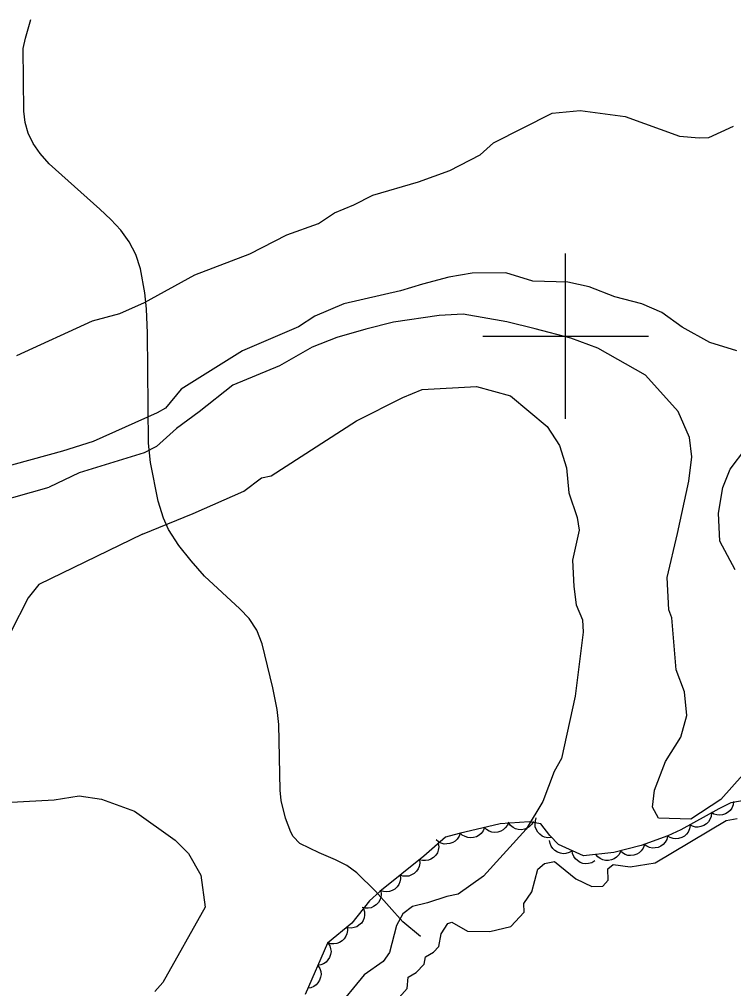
# Model space of a CAD drawing. Extents: x 336540 to 340074, y 5572036 to 5573747.
# Drawn here: x 336934 to 337020.3, y 5573321.1 to 5573438.3 of the extents above; entities that cross this region are included whole.
import ezdxf

# ---------------------------------------------------------------- set-up
doc = ezdxf.new("R2010")
doc.units = 0
for name, color, linetype in [('Niveau 2', 7, 'Continuous'), ('Niveau 22', 7, 'Continuous'), ('Niveau 4', 7, 'Continuous'), ('Niveau 44', 7, 'Continuous'), ('Niveau 61', 7, 'Continuous')]:
    doc.layers.add(name, color=color, linetype=linetype)

msp = doc.modelspace()

# ---------------------------------------------------------------- linework, layer by layer
at = {"layer": 'Niveau 2'}
for points in [[(336933.7, 5573397.66), (336942.81, 5573401.86), (336946.14, 5573402.72), (336949.11, 5573404.05), (336955.21, 5573407.42), (336961.85, 5573409.96), (336966.31, 5573412.24), (336970.13, 5573413.62), (336972.09, 5573414.9), (336974.41, 5573415.87), (336976.71, 5573417.02), (336982.23, 5573418.65), (336986.03, 5573420.03), (336989.68, 5573421.9), (336991.29, 5573423.35), (336998.38, 5573426.94), (337001.76, 5573427.28), (337007.21, 5573426.55), (337013.75, 5573424.16), (337016.15, 5573423.95), (337017.33, 5573424), (337020.31, 5573425.36)], [(337020.68, 5573398.22), (337017.42, 5573399.24), (337014.09, 5573401.09), (337011.64, 5573402.84), (337009.22, 5573403.91), (337005.97, 5573404.76), (337002.85, 5573405.96), (337000.28, 5573406.5), (336996.03, 5573406.62), (336992.78, 5573407.65), (336988.71, 5573407.62), (336985.87, 5573407.13), (336982.7, 5573406.28), (336980.04, 5573405.46), (336973.18, 5573403.91), (336969.69, 5573402.4), (336967.73, 5573401.11), (336960.94, 5573398.2), (336953.55, 5573393.58), (336951.64, 5573391.27), (336950.65, 5573390.72), (336942.89, 5573387.26), (336939.21, 5573386.07), (336931.39, 5573383.95)], [(337013.62, 5573390.89), (337009.66, 5573395.28), (337003.89, 5573398.54), (337000.62, 5573399.74), (336996.33, 5573400.87), (336992.91, 5573401.72), (336987.62, 5573402.64), (336984.74, 5573402.49), (336979.2, 5573401.7), (336975.86, 5573400.84), (336972.37, 5573399.82), (336969.38, 5573398.64), (336965.41, 5573396.4), (336959.8, 5573394.08), (336955.73, 5573390.83), (336952.96, 5573388.81), (336950.54, 5573386.65), (336949.05, 5573385.89), (336941.21, 5573383.47), (336937.58, 5573381.75)], [(336948.88, 5573376.04), (336955, 5573378.56), (336961.12, 5573381.25), (336963.24, 5573382.88), (336964.41, 5573383.12), (336974.75, 5573389.75), (336980.35, 5573392.59), (336982.68, 5573393.55), (336989.25, 5573393.89), (336993.36, 5573392.76), (336997.78, 5573389.08), (336999.27, 5573386.76), (337000.09, 5573384.08), (337000.41, 5573381.04), (337001.4, 5573378.07), (337001.66, 5573376.55), (337000.82, 5573372.92), (337000.98, 5573369.72), (337001.26, 5573367.52), (337002.03, 5573365.7), (337002.11, 5573364.19), (337001.16, 5573356.49), (336999.52, 5573348.94), (336998.6, 5573347.38), (336997.26, 5573343.73), (336995.22, 5573340.4), (336990.09, 5573334.71), (336987.01, 5573332.52), (336985.66, 5573332.26), (336983.33, 5573331.49), (336981.49, 5573331.05), (336980.35, 5573330.14), (336979.58, 5573328.74), (336978.73, 5573325.48), (336977.94, 5573324.41), (336975.65, 5573322.77), (336972.15, 5573318.53)], [(337022.75, 5573348.45), (337018.75, 5573344), (337015.14, 5573341.6), (337011.24, 5573341.72), (337010.49, 5573343.06), (337010.73, 5573345.09), (337012.07, 5573348.56), (337013.94, 5573351.53), (337014.64, 5573354.12), (337014.35, 5573356.98), (337013.37, 5573359.66), (337012.85, 5573365.93), (337012.46, 5573366.9), (337012.27, 5573370.8), (337013.52, 5573376.13), (337014.89, 5573382.48), (337015.24, 5573385.39), (337014.97, 5573387.75), (337013.62, 5573390.89)], [(337020.51, 5573371.76), (337018.65, 5573375.21), (337018.49, 5573378.61), (337018.99, 5573381.69), (337019.89, 5573383.92), (337021.79, 5573386.4)], [(336846.54, 5573358.22), (336856.55, 5573361.27), (336863.84, 5573364.35), (336867.47, 5573366.41), (336871.11, 5573367.62), (336877.98, 5573368.82), (336885.1, 5573368.84), (336887.29, 5573368.96), (336889.46, 5573369.59), (336892.08, 5573371.25), (336896.07, 5573372.81), (336899.07, 5573373.3), (336903.39, 5573375.39), (336911.23, 5573377.49), (336922.34, 5573378.4), (336928.73, 5573379.23), (336937.58, 5573381.75)], [(336948.88, 5573376.04), (336936.34, 5573369.95), (336935.05, 5573368.36), (336932.9, 5573364.18), (336930.66, 5573361.7), (336928.71, 5573360.06), (336926.57, 5573358.93), (336924.07, 5573358.12), (336918.79, 5573355.47), (336913.95, 5573354.03), (336912.32, 5573353.1), (336911.05, 5573351.68), (336908.68, 5573348.18), (336905.97, 5573345.14), (336897.98, 5573339.14), (336892.73, 5573335.8), (336884.17, 5573331.13), (336875.25, 5573327.11), (336870.89, 5573326.2), (336857.72, 5573325.69), (336849.98, 5573324.8)], [(336860.56, 5573319.4), (336865.53, 5573322.03), (336871.38, 5573323.33), (336876.69, 5573325.14), (336879.69, 5573326.32), (336882.02, 5573326.94), (336894.05, 5573333.17), (336902.55, 5573335.64), (336904.93, 5573335.76), (336907.92, 5573336.6), (336916.1, 5573341.93), (336919.75, 5573343.66), (336923.46, 5573344), (336927.04, 5573343.34), (336938.18, 5573343.92), (336941.21, 5573344.42), (336943.93, 5573344.04), (336947.9, 5573342.55), (336952.81, 5573339.07), (336954.42, 5573337.46), (336955.92, 5573334.82), (336956.44, 5573330.95), (336951.34, 5573321.86), (336950.37, 5573320.78)]]:
    msp.add_lwpolyline(points, dxfattribs=at)
at = {"layer": 'Niveau 22'}
msp.add_lwpolyline([(336982.45, 5573327.43), (336980.34, 5573329.21), (336977.01, 5573332.89), (336974.79, 5573335.12), (336973.55, 5573336), (336972.21, 5573336.7), (336970.2, 5573337.53), (336967.87, 5573338.66), (336967.06, 5573339.51), (336966.79, 5573340.03), (336966.17, 5573341.74), (336965.62, 5573343.86), (336965.52, 5573345.11), (336965.36, 5573353.05), (336965.13, 5573354.84), (336964.61, 5573357.48), (336963.35, 5573362.78), (336962.67, 5573364.43), (336961.75, 5573365.85), (336960.62, 5573367.04), (336956.35, 5573370.98), (336954.73, 5573372.81), (336953.26, 5573374.68), (336952.02, 5573376.63), (336951.42, 5573377.98), (336950.77, 5573380.06), (336949.85, 5573384.7), (336949.58, 5573387.06), (336949.48, 5573400.37), (336949.36, 5573403.29), (336949.14, 5573405.24), (336948.62, 5573408.11), (336948.07, 5573409.86), (336947.27, 5573411.41), (336946.25, 5573412.81), (336945.06, 5573414.11), (336943.73, 5573415.35), (336937.58, 5573420.83), (336936.49, 5573422.06), (336935.67, 5573423.26), (336935.07, 5573424.51), (336934.69, 5573425.83), (336934.51, 5573427.18), (336934.46, 5573434.76), (336934.73, 5573436.01), (336935.39, 5573438.28)], dxfattribs=at)
at = {"layer": 'Niveau 4'}
msp.add_lwpolyline([(336979.88, 5573320.06), (336980.86, 5573321.13), (336980.96, 5573322.5), (336981.96, 5573323.05), (336982.91, 5573324.09), (336983.06, 5573324.96), (336984.04, 5573325.51), (336984.69, 5573326.22), (336984.96, 5573327.76), (336985.75, 5573328.98), (336986.26, 5573329.16), (336988.16, 5573328.06), (336990.86, 5573328.01), (336993.38, 5573328.63), (336994.99, 5573330.38), (336994.95, 5573331.41), (336995.91, 5573332.82), (336996.63, 5573335.56), (336997.44, 5573336.26), (336998.64, 5573336.49), (337001.25, 5573334.39), (337003.16, 5573333.45), (337004.5, 5573333.51), (337005.15, 5573334.22), (337005.09, 5573335.59), (337005.75, 5573336.12), (337007.79, 5573335.86), (337010.81, 5573336.34), (337019.39, 5573341.45), (337020.73, 5573341.69)], dxfattribs=at)
at = {"layer": 'Niveau 44'}
for points in [[(337023.23, 5573344.16), (337019.97, 5573343.57), (337018.53, 5573342.85), (337013.93, 5573340.31), (337012.37, 5573339.58), (337009.14, 5573338.4), (337005.81, 5573337.57), (337002.17, 5573337.17), (336999.15, 5573338.54), (336998.08, 5573339.63), (336997.02, 5573341.02), (336995.58, 5573341.3), (336992.1, 5573341.02), (336987.12, 5573339.89), (336985.5, 5573339.43), (336982.85, 5573337.12), (336977.55, 5573332.85), (336976.32, 5573331.74), (336974.17, 5573329.04), (336971.24, 5573326.6), (336968.53, 5573320.39)], [(337020.3, 5573343.73), (337020.25, 5573343.32), (337020.08, 5573342.95), (337019.9, 5573342.67), (337019.64, 5573342.44), (337019.32, 5573342.24), (337018.96, 5573342.13), (337018.64, 5573342.07), (337018.29, 5573342.11), (337017.93, 5573342.22), (337017.62, 5573342.39)], [(337017.64, 5573342.36), (337017.6, 5573341.94), (337017.45, 5573341.56), (337017.28, 5573341.28), (337017.03, 5573341.03), (337016.72, 5573340.83), (337016.36, 5573340.7), (337016.04, 5573340.63), (337015.69, 5573340.65), (337015.33, 5573340.74), (337015.01, 5573340.91)], [(336993.11, 5573341.25), (336992.96, 5573340.86), (336992.71, 5573340.54), (336992.47, 5573340.31), (336992.16, 5573340.15), (336991.81, 5573340.04), (336991.43, 5573340.01), (336991.1, 5573340.03), (336990.77, 5573340.15), (336990.45, 5573340.34), (336990.19, 5573340.59)], [(336996.13, 5573341.34), (336995.92, 5573340.98), (336995.63, 5573340.7), (336995.36, 5573340.51), (336995.03, 5573340.39), (336994.66, 5573340.33), (336994.28, 5573340.36), (336993.96, 5573340.42), (336993.65, 5573340.59), (336993.36, 5573340.82), (336993.14, 5573341.1)], [(336998.28, 5573339.37), (336997.86, 5573339.34), (336997.47, 5573339.44), (336997.16, 5573339.56), (336996.88, 5573339.77), (336996.64, 5573340.05), (336996.46, 5573340.39), (336996.34, 5573340.69), (336996.31, 5573341.04), (336996.35, 5573341.41), (336996.46, 5573341.75)], [(336987.26, 5573339.93), (336987.13, 5573339.53), (336986.89, 5573339.2), (336986.67, 5573338.96), (336986.37, 5573338.78), (336986.02, 5573338.65), (336985.64, 5573338.61), (336985.32, 5573338.6), (336984.98, 5573338.71), (336984.65, 5573338.88), (336984.37, 5573339.11)], [(336990.19, 5573340.59), (336990.04, 5573340.2), (336989.78, 5573339.88), (336989.55, 5573339.65), (336989.24, 5573339.48), (336988.88, 5573339.37), (336988.5, 5573339.35), (336988.17, 5573339.37), (336987.85, 5573339.49), (336987.52, 5573339.68), (336987.26, 5573339.92)], [(337015.05, 5573340.83), (337014.98, 5573340.42), (337014.8, 5573340.05), (337014.62, 5573339.78), (337014.35, 5573339.55), (337014.03, 5573339.37), (337013.66, 5573339.27), (337013.34, 5573339.21), (337012.99, 5573339.26), (337012.64, 5573339.38), (337012.33, 5573339.56)], [(337000.79, 5573337.79), (337000.44, 5573337.58), (337000.04, 5573337.47), (336999.72, 5573337.43), (336999.37, 5573337.49), (336999.02, 5573337.61), (336998.7, 5573337.83), (336998.45, 5573338.04), (336998.27, 5573338.34), (336998.12, 5573338.68), (336998.06, 5573339.03)], [(337012.33, 5573339.56), (337012.23, 5573339.16), (337012.02, 5573338.81), (337011.81, 5573338.55), (337011.52, 5573338.35), (337011.19, 5573338.19), (337010.81, 5573338.13), (337010.49, 5573338.1), (337010.14, 5573338.18), (337009.8, 5573338.32), (337009.51, 5573338.54)], [(336984.62, 5573338.66), (336984.67, 5573338.25), (336984.6, 5573337.85), (336984.5, 5573337.53), (336984.3, 5573337.24), (336984.05, 5573336.97), (336983.72, 5573336.77), (336983.42, 5573336.63), (336983.07, 5573336.59), (336982.7, 5573336.6), (336982.36, 5573336.69)], [(337003.53, 5573336.56), (337003.17, 5573336.34), (337002.78, 5573336.23), (337002.45, 5573336.19), (337002.1, 5573336.25), (337001.75, 5573336.38), (337001.44, 5573336.59), (337001.19, 5573336.8), (337001, 5573337.1), (337000.85, 5573337.44), (337000.79, 5573337.79)], [(337006.63, 5573337.66), (337006.44, 5573337.29), (337006.15, 5573337), (337005.89, 5573336.8), (337005.56, 5573336.67), (337005.2, 5573336.6), (337004.82, 5573336.62), (337004.49, 5573336.68), (337004.18, 5573336.84), (337003.88, 5573337.06), (337003.65, 5573337.33)], [(337009.52, 5573338.5), (337009.38, 5573338.1), (337009.13, 5573337.78), (337008.9, 5573337.54), (337008.59, 5573337.37), (337008.25, 5573337.25), (337007.86, 5573337.22), (337007.54, 5573337.23), (337007.2, 5573337.35), (337006.88, 5573337.53), (337006.61, 5573337.77)], [(336982.34, 5573336.71), (336982.37, 5573336.29), (336982.29, 5573335.89), (336982.18, 5573335.58), (336981.97, 5573335.3), (336981.7, 5573335.04), (336981.37, 5573334.86), (336981.07, 5573334.73), (336980.72, 5573334.7), (336980.35, 5573334.72), (336980, 5573334.83)], [(336980, 5573334.83), (336980.04, 5573334.41), (336979.95, 5573334.01), (336979.84, 5573333.7), (336979.63, 5573333.42), (336979.37, 5573333.16), (336979.03, 5573332.98), (336978.73, 5573332.85), (336978.38, 5573332.81), (336978.01, 5573332.84), (336977.67, 5573332.94)], [(336977.66, 5573332.95), (336977.72, 5573332.54), (336977.66, 5573332.14), (336977.56, 5573331.82), (336977.37, 5573331.52), (336977.12, 5573331.25), (336976.8, 5573331.05), (336976.5, 5573330.9), (336976.16, 5573330.85), (336975.78, 5573330.86), (336975.43, 5573330.94)], [(336975.58, 5573330.81), (336975.7, 5573330.41), (336975.71, 5573330), (336975.66, 5573329.67), (336975.52, 5573329.35), (336975.32, 5573329.04), (336975.03, 5573328.79), (336974.77, 5573328.6), (336974.43, 5573328.49), (336974.07, 5573328.43), (336973.71, 5573328.46)], [(336973.6, 5573328.57), (336973.64, 5573328.15), (336973.56, 5573327.75), (336973.46, 5573327.44), (336973.25, 5573327.15), (336972.99, 5573326.89), (336972.66, 5573326.7), (336972.36, 5573326.57), (336972.01, 5573326.53), (336971.64, 5573326.55), (336971.3, 5573326.65)], [(336971.27, 5573326.67), (336971.49, 5573326.31), (336971.6, 5573325.92), (336971.65, 5573325.59), (336971.59, 5573325.25), (336971.47, 5573324.9), (336971.26, 5573324.58), (336971.06, 5573324.32), (336970.76, 5573324.13), (336970.42, 5573323.98), (336970.07, 5573323.92)], [(336970.07, 5573323.92), (336970.29, 5573323.56), (336970.4, 5573323.17), (336970.45, 5573322.84), (336970.39, 5573322.5), (336970.27, 5573322.15), (336970.06, 5573321.83), (336969.86, 5573321.57), (336969.56, 5573321.38), (336969.22, 5573321.23), (336968.87, 5573321.17)]]:
    msp.add_lwpolyline(points, dxfattribs=at)
at = {"layer": 'Niveau 61'}
for points in [[(337000, 5573390), (337000, 5573410)], [(336990, 5573400), (337010, 5573400)]]:
    msp.add_lwpolyline(points, dxfattribs=at)

doc.saveas('drawing.dxf')
